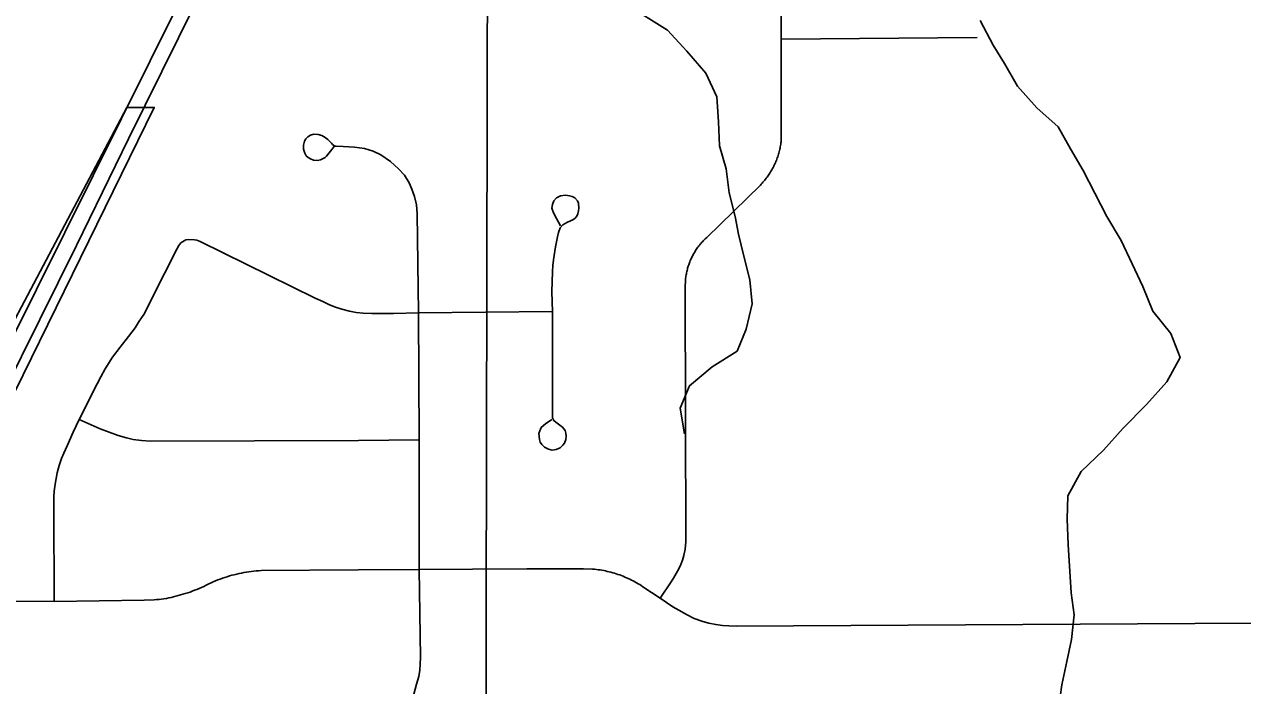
# Model space of a CAD drawing. Extents: x 0 to 34, y 0 to 22.
# Drawn here: x 4.1771 to 4.5034, y 15.0536 to 15.2308 of the extents above; entities that cross this region are included whole.
import ezdxf

# ---------------------------------------------------------------- set-up
doc = ezdxf.new("R2010")
doc.units = 0
for name, color, linetype in [('GM_X_City_Street', 7, 'Continuous'), ('GM_X_Corporation', 7, 'Continuous'), ('GM_X_Minor_River', 7, 'Continuous'), ('GM_X_Rail_Line', 7, 'Continuous'), ('GM_X_Rail_Line_Text', 7, 'Continuous')]:
    doc.layers.add(name, color=color, linetype=linetype)

msp = doc.modelspace()

# ---------------------------------------------------------------- linework, layer by layer
at = {"layer": 'GM_X_City_Street'}
msp.add_line((4.379814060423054, 15.226858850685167), (4.432257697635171, 15.227327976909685), dxfattribs=at)
for points in [[(4.347394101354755, 15.077068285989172), (4.350137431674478, 15.081156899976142), (4.350954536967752, 15.082421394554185), (4.35196738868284, 15.084266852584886), (4.352700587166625, 15.085668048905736), (4.353371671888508, 15.087255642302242), (4.353735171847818, 15.088535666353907), (4.354039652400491, 15.09018230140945), (4.3542384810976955, 15.092133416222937), (4.354089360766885, 15.160002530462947), (4.354194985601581, 15.162770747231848), (4.354235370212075, 15.163075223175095), (4.354278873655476, 15.163379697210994), (4.354328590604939, 15.163684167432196), (4.3543814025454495, 15.16398863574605), (4.3544404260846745, 15.164289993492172), (4.3545056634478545, 15.164591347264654), (4.354577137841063, 15.16489272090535), (4.354651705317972, 15.16519098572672), (4.354732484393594, 15.165486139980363), (4.354819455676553, 15.165784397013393), (4.354912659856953, 15.166076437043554), (4.35500588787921, 15.166368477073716), (4.355108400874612, 15.166660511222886), (4.35521403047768, 15.166949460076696), (4.355325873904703, 15.167238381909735), (4.355443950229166, 15.16752110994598), (4.35556509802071, 15.16780383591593), (4.355692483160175, 15.168086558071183), (4.355822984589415, 15.168366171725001), (4.355959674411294, 15.168642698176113), (4.356099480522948, 15.16891609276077), (4.356245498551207, 15.169186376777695), (4.356394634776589, 15.169456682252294), (4.356549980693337, 15.16972077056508), (4.356708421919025, 15.169984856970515), (4.356873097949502, 15.170245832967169), (4.357043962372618, 15.170503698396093), (4.357214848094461, 15.170758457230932), (4.357395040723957, 15.171010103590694), (4.357575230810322, 15.171258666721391), (4.35776165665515, 15.171504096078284), (4.357951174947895, 15.171746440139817), (4.358146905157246, 15.171985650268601), (4.358345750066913, 15.172218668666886), (4.358547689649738, 15.172451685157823), (4.35875583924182, 15.172678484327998), (4.358967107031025, 15.172905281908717), (4.359181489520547, 15.173125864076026), (4.3593989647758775, 15.17334336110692), (4.359830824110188, 15.173747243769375), (4.374199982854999, 15.187762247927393), (4.374439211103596, 15.188010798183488), (4.374675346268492, 15.188262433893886), (4.374905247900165, 15.188520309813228), (4.375132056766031, 15.188781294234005), (4.37535574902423, 15.18904536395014), (4.375570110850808, 15.189312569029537), (4.375784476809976, 15.18958596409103), (4.375992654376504, 15.189862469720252), (4.376194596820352, 15.19014208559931), (4.376390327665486, 15.190424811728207), (4.376586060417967, 15.190710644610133), (4.376772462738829, 15.190999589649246), (4.376955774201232, 15.191294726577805), (4.37713287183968, 15.191589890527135), (4.377303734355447, 15.191888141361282), (4.377471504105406, 15.192189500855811), (4.377633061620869, 15.192493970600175), (4.377791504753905, 15.192804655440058), (4.37794063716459, 15.193112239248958), (4.37808665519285, 15.193426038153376), (4.378226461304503, 15.193742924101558), (4.378363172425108, 15.19405983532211), (4.378490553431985, 15.194379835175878), (4.378614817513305, 15.194702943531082), (4.378732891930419, 15.19502605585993), (4.378844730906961, 15.19535227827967), (4.378950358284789, 15.195681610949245), (4.379049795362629, 15.196010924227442), (4.379146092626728, 15.196343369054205), (4.379236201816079, 15.196678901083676), (4.379316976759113, 15.197011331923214), (4.3793946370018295, 15.197349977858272), (4.379466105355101, 15.197685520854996), (4.3795313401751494, 15.198027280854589), (4.379593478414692, 15.19836591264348), (4.3796463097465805, 15.198707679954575), (4.37969290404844, 15.199049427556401), (4.379736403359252, 15.199391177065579), (4.3797705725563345, 15.19973603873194), (4.379814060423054, 15.226858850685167), (4.379832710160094, 15.307497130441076)], [(4.281410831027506, 15.0513373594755), (4.282153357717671, 15.05404964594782), (4.282737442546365, 15.056069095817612), (4.28300463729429, 15.057771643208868), (4.283110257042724, 15.059421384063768), (4.283163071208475, 15.061282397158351), (4.282818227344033, 15.0847577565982), (4.282793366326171, 15.119514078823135), (4.28263180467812, 15.153546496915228), (4.282321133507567, 15.180134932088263), (4.28208811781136, 15.18248370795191), (4.281615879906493, 15.184677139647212), (4.280898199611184, 15.186634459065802), (4.280130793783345, 15.188355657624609), (4.27887872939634, 15.190390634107), (4.277312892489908, 15.192111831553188), (4.275119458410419, 15.19406914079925), (4.272537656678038, 15.195871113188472), (4.270502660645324, 15.196887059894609), (4.268153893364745, 15.19759231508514), (4.265500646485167, 15.197927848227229), (4.262431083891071, 15.19811425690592), (4.260622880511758, 15.19820435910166), (4.26029667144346, 15.198226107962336), (4.260125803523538, 15.19825097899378), (4.259985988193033, 15.198356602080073), (4.259659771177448, 15.198676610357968), (4.2593832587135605, 15.198990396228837), (4.2583673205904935, 15.199941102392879), (4.257662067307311, 15.200487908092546), (4.256795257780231, 15.201096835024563), (4.255757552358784, 15.201345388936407), (4.2545800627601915, 15.201367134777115), (4.253747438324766, 15.201115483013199), (4.253045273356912, 15.200724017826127), (4.252495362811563, 15.20017721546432), (4.252103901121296, 15.19954963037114), (4.251870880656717, 15.198452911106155), (4.251833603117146, 15.197430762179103), (4.252178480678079, 15.196318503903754), (4.252591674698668, 15.195638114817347), (4.253076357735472, 15.195159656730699), (4.253747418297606, 15.194774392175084), (4.254530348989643, 15.19446060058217), (4.2556270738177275, 15.194382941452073), (4.256419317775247, 15.194522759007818), (4.256959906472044, 15.194774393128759), (4.257649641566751, 15.195159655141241), (4.258053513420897, 15.195557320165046), (4.25907878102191, 15.196837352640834), (4.260026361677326, 15.198076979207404)], [(4.318366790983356, 15.124926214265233), (4.316661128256, 15.123789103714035), (4.31552403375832, 15.122791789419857), (4.315098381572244, 15.121940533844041), (4.314884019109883, 15.121157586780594), (4.315026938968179, 15.119594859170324), (4.315238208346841, 15.118883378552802), (4.315666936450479, 15.118243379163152), (4.316375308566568, 15.117531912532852), (4.317444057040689, 15.116963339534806), (4.318438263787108, 15.116752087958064), (4.319503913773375, 15.116891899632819), (4.3205695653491, 15.117392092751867), (4.32128102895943, 15.118032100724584), (4.321750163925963, 15.11865037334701), (4.322063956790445, 15.119594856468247), (4.3222037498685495, 15.120446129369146), (4.322132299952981, 15.121300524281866), (4.321921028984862, 15.122011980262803), (4.321209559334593, 15.12286324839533), (4.320498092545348, 15.123431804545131), (4.319429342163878, 15.12420852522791), (4.318935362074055, 15.124640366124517), (4.318578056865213, 15.125351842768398), (4.3185128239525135, 15.15385719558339), (4.318385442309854, 15.159160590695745), (4.3185718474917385, 15.164619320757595), (4.31864331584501, 15.166191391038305), (4.318792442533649, 15.1677261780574), (4.319311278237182, 15.17120583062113), (4.319901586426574, 15.173942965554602), (4.320174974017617, 15.175033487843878), (4.320619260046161, 15.176285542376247), (4.321340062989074, 15.177143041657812), (4.322526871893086, 15.177798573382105), (4.323971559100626, 15.178457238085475), (4.324564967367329, 15.17891704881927), (4.325024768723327, 15.179445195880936), (4.325288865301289, 15.180100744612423), (4.325484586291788, 15.180824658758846), (4.325618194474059, 15.181548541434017), (4.325484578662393, 15.182931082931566), (4.325223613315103, 15.18358663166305), (4.3244997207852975, 15.184310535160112), (4.323769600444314, 15.184689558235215), (4.323051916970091, 15.184903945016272), (4.321998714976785, 15.185034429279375), (4.320684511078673, 15.184903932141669), (4.319631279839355, 15.184310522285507), (4.318907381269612, 15.183521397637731), (4.318578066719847, 15.182601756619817), (4.3183823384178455, 15.18154853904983), (4.318776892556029, 15.180299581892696), (4.319566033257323, 15.178851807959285), (4.320684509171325, 15.176813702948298)], [(4.1851015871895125, 15.07617352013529), (4.184943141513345, 15.101379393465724), (4.184995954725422, 15.104250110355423), (4.185095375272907, 15.105728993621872), (4.185315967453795, 15.107655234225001), (4.185576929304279, 15.109143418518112), (4.185900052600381, 15.110631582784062), (4.186431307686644, 15.112654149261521), (4.1870154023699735, 15.114462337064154), (4.187658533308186, 15.115900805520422), (4.188559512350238, 15.117917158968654), (4.190206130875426, 15.121533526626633), (4.191803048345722, 15.124938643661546), (4.1965875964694, 15.134510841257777), (4.19754762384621, 15.136424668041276), (4.19876861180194, 15.138549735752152), (4.200738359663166, 15.14163484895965), (4.202757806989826, 15.144347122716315), (4.204994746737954, 15.1472178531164), (4.206747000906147, 15.149504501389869), (4.2078623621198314, 15.151259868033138), (4.2090864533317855, 15.153120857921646), (4.210149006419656, 15.155143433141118), (4.211425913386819, 15.15769416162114), (4.217965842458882, 15.170618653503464), (4.21844430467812, 15.171575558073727), (4.219031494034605, 15.17226528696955), (4.219882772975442, 15.172852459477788), (4.220361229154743, 15.173063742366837), (4.220945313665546, 15.17316937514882)], [(4.220945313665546, 15.17316937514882), (4.22264785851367, 15.17311654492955), (4.22330651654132, 15.172967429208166), (4.224136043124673, 15.172690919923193), (4.254980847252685, 15.157430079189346), (4.257000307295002, 15.156525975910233), (4.258808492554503, 15.15567470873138), (4.260458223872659, 15.155037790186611), (4.262104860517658, 15.154503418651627), (4.264127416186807, 15.15397214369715), (4.26598840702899, 15.153599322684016), (4.267796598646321, 15.153440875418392), (4.270188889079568, 15.153335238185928), (4.2759862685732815, 15.153388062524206), (4.28263180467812, 15.153546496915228), (4.3185128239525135, 15.15385719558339)], [(4.191803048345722, 15.124938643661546), (4.197386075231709, 15.122490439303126), (4.199778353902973, 15.121533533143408), (4.202226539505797, 15.12068224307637), (4.204460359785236, 15.119992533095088), (4.206268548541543, 15.119566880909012), (4.208502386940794, 15.119299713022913), (4.210841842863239, 15.11914125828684), (4.266572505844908, 15.119299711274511), (4.282793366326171, 15.119514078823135)], [(4.158513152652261, 15.07623875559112), (4.1851015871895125, 15.07617352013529), (4.209207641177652, 15.076512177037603), (4.211851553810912, 15.076627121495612), (4.212507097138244, 15.076679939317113), (4.213162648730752, 15.07674518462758), (4.2138181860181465, 15.076822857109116), (4.21447063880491, 15.076916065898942), (4.215116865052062, 15.077024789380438), (4.215759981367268, 15.077145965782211), (4.216396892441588, 15.07727955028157), (4.217030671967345, 15.077428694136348), (4.217664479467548, 15.077584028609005), (4.218298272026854, 15.077751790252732), (4.218932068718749, 15.077925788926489), (4.219565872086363, 15.07810908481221), (4.220199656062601, 15.078298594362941), (4.220830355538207, 15.078503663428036), (4.221454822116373, 15.07871492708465), (4.222076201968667, 15.07893862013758), (4.222691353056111, 15.079174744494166), (4.223303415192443, 15.079420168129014), (4.223912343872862, 15.079678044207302), (4.224518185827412, 15.079948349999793), (4.225117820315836, 15.080227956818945), (4.225801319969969, 15.080560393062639), (4.226484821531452, 15.080895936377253), (4.227087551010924, 15.081175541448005), (4.227690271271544, 15.081442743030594), (4.228299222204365, 15.081700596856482), (4.228914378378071, 15.08194604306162), (4.229532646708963, 15.082182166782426), (4.230154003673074, 15.082408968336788), (4.230778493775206, 15.082623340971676), (4.2314091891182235, 15.08282528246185), (4.2320398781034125, 15.083017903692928), (4.232676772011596, 15.083198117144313), (4.233313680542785, 15.083365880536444), (4.23395679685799, 15.083524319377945), (4.2345999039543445, 15.083670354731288), (4.235246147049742, 15.083807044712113), (4.235895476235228, 15.083931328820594), (4.236544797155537, 15.084043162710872), (4.237197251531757, 15.084142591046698), (4.237852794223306, 15.08423269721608), (4.238508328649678, 15.084310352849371), (4.239163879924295, 15.08437871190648), (4.239822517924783, 15.084434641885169), (4.240481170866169, 15.084478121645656), (4.266522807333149, 15.084698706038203), (4.282818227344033, 15.0847577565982), (4.297075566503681, 15.084810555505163), (4.311656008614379, 15.08490687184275), (4.3268112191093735, 15.084962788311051), (4.329287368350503, 15.084863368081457), (4.329784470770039, 15.084816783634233), (4.330275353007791, 15.084760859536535), (4.330769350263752, 15.084698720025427), (4.331260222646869, 15.084627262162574), (4.331747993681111, 15.084546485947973), (4.33223887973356, 15.084459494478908), (4.332723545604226, 15.084363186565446), (4.333208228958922, 15.084257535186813), (4.333692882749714, 15.084142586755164), (4.334171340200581, 15.08401832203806), (4.334652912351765, 15.083887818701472), (4.335128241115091, 15.083748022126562), (4.335600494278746, 15.083601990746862), (4.336072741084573, 15.08344666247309), (4.3365418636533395, 15.083281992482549), (4.337007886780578, 15.083111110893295), (4.337467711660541, 15.082927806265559), (4.337927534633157, 15.082741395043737), (4.338384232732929, 15.082545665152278), (4.338834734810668, 15.082340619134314), (4.339285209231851, 15.082129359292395), (4.339729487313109, 15.08190875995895), (4.340170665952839, 15.081681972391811), (4.340608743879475, 15.081445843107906), (4.341040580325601, 15.08120350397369), (4.341469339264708, 15.080951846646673), (4.341891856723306, 15.080693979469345), (4.342311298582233, 15.080429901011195), (4.342752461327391, 15.080140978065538), (4.347394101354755, 15.077068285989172), (4.350752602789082, 15.074772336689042), (4.352393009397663, 15.073837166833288), (4.354406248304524, 15.072678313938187), (4.356481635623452, 15.071640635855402), (4.3587993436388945, 15.070786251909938), (4.360445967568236, 15.070360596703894), (4.3622759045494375, 15.069994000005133), (4.3640530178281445, 15.069782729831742), (4.365749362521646, 15.069627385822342), (4.367703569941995, 15.0695776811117), (4.551967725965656, 15.070602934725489)]]:
    msp.add_lwpolyline(points, dxfattribs=at)
at = {"layer": 'GM_X_Corporation'}
msp.add_lwpolyline([(4.154797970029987, 15.092269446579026), (4.211864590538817, 15.208589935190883), (4.204547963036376, 15.208571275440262), (4.15459602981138, 15.114191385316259)], dxfattribs=at)
at = {"layer": 'GM_X_Minor_River'}
for points in [[(4.338211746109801, 15.236239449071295), (4.349315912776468, 15.229299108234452), (4.354546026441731, 15.223693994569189), (4.359578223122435, 15.217714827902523), (4.362511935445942, 15.211390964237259), (4.362967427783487, 15.204732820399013), (4.363235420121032, 15.198268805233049), (4.365031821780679, 15.192156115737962), (4.365870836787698, 15.18568168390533), (4.367473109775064, 15.179382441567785), (4.36834148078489, 15.174617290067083), (4.369760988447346, 15.168701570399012), (4.37136326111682, 15.162403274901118), (4.372010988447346, 15.15593168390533), (4.370371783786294, 15.149121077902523), (4.367986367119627, 15.14327448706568), (4.361254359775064, 15.139026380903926), (4.35526951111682, 15.134004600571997), (4.352691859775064, 15.12797145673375), (4.3539039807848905, 15.12110971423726)], [(4.433098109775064, 15.23185971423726), (4.4365564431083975, 15.225242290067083), (4.439623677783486, 15.220329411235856), (4.443077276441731, 15.214281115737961), (4.448236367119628, 15.208434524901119), (4.453958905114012, 15.203350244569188), (4.457222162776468, 15.197489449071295), (4.4606748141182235, 15.191631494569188), (4.463749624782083, 15.185580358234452), (4.467015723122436, 15.179340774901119), (4.470850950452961, 15.172915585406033), (4.473736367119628, 15.166674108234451), (4.476621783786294, 15.160621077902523), (4.479320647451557, 15.153998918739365), (4.484102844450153, 15.147960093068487), (4.486610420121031, 15.141525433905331), (4.48305076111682, 15.135051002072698), (4.477592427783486, 15.128942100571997), (4.471375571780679, 15.122639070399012), (4.466104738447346, 15.11672145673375), (4.460074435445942, 15.110989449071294), (4.456514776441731, 15.104514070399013), (4.456367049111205, 15.098251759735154), (4.4566018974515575, 15.091423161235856), (4.457446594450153, 15.078526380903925), (4.458244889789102, 15.07265043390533), (4.4575308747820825, 15.066004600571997), (4.4562420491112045, 15.060114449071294), (4.454956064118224, 15.053844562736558), (4.45405076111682, 15.04738717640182)]]:
    msp.add_lwpolyline(points, dxfattribs=at)
at = {"layer": 'GM_X_Rail_Line'}
for points in [[(4.151708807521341, 15.092227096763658), (4.191027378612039, 15.171603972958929), (4.204946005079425, 15.200128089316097), (4.218408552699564, 15.22725833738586), (4.236304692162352, 15.26368875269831), (4.250677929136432, 15.293605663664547), (4.277297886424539, 15.346780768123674), (4.296262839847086, 15.385380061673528), (4.317214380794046, 15.428163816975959), (4.336792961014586, 15.467538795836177), (4.349943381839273, 15.494510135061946), (4.364482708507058, 15.522417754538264), (4.397049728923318, 15.589378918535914), (4.40989936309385, 15.614802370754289), (4.41799867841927, 15.632005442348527), (4.426101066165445, 15.648745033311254), (4.430584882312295, 15.661970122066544), (4.433627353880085, 15.673407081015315), (4.43589843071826, 15.685780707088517), (4.437781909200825, 15.700375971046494), (4.43804679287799, 15.715824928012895), (4.437948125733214, 15.730035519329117)], [(4.157370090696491, 15.113755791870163), (4.29445999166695, 15.389519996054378), (4.311654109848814, 15.422956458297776), (4.364547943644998, 15.532473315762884), (4.366774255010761, 15.53774887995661), (4.3683614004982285, 15.557915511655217), (4.373815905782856, 15.575684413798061), (4.384929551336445, 15.598096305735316), (4.394069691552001, 15.612677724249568), (4.401943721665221, 15.619952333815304), (4.410150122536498, 15.622644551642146), (4.414018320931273, 15.623189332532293)]]:
    msp.add_lwpolyline(points, dxfattribs=at)
at = {"layer": 'GM_X_Rail_Line_Text'}
for points in [[(6.040954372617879, 15.639848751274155), (5.1581459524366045, 15.6321561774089), (4.991603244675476, 15.62951535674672), (4.910915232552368, 15.628918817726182), (4.867055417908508, 15.62859168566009), (4.8164359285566, 15.628219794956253), (4.763513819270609, 15.627825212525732), (4.711353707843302, 15.62744056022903), (4.674247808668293, 15.627166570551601), (4.621718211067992, 15.626778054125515), (4.570277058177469, 15.626396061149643), (4.494126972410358, 15.625232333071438), (4.432066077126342, 15.623662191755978), (4.424370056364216, 15.623559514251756), (4.298971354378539, 15.622531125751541), (4.30138819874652, 15.38980808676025), (4.300096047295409, 14.71017656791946), (4.300083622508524, 14.70374850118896), (4.299419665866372, 14.355364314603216), (4.298935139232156, 14.100000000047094), (6.746597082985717, 14.100000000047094)], [(2.0999999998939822, 14.100000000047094), (4.298935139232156, 14.100000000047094), (4.299419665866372, 14.355364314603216), (4.300083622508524, 14.70374850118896), (4.300096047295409, 14.71017656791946), (4.30138819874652, 15.38980808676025), (4.298971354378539, 15.622531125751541), (3.8731569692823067, 15.616138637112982), (3.8707849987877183, 15.61608770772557), (3.8471875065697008, 15.615580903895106), (3.8212180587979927, 15.61502317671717), (3.7511891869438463, 15.613709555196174), (3.733643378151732, 15.613380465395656), (3.6830018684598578, 15.612360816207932), (3.614013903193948, 15.611248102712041), (3.56070967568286, 15.6103991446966), (3.5343628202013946, 15.609981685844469), (3.4802092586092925, 15.609358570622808), (3.4013014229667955, 15.608508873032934), (3.3082320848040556, 15.607545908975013), (3.1190641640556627, 15.605651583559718)]]:
    msp.add_lwpolyline(points, dxfattribs=at)

doc.saveas('drawing.dxf')
